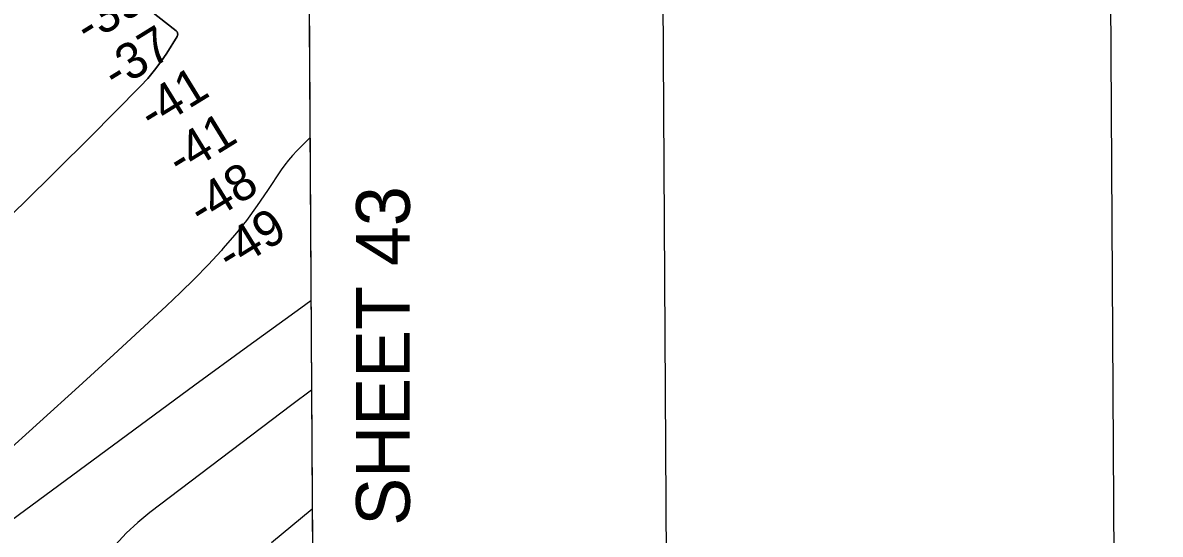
# Model space of a CAD drawing. Extents: x 3477039 to 3515015, y 546746 to 572297.
# Drawn here: x 3512315 to 3514432, y 562010 to 562962 of the extents above; entities that cross this region are included whole.
import ezdxf

# ---------------------------------------------------------------- set-up
doc = ezdxf.new("R2010")
doc.units = 0
for name, color, linetype in [('G-ANNO-NPLT', 7, 'Continuous'), ('V-ANNO-SYMB', 7, 'Continuous'), ('V-ANNO-TEXT', 7, 'Continuous'), ('V-GRID-FRAM', 7, 'Continuous'), ('V-RIVR-RANG', 7, 'Continuous'), ('V-TOPO-DPTH', 7, 'Continuous'), ('V-TOPO-MAJR', 7, 'Continuous'), ('V-TOPO-MINR', 7, 'Continuous')]:
    doc.layers.add(name, color=color, linetype=linetype)

msp = doc.modelspace()

# ---------------------------------------------------------------- linework, layer by layer
at = {"layer": 'G-ANNO-NPLT'}
msp.add_lwpolyline([(3477766, 547329.1), (3514432, 547547.4), (3514288.2, 571713.6), (3477622.2, 571495.4)], close=True, dxfattribs=at)
at = {"layer": 'V-ANNO-SYMB'}
msp.add_lwpolyline([(3480512.4, 547970.5), (3513595, 548167.4), (3513458.6, 571083.6), (3480376, 570886.7), (3480512.4, 547970.5)], dxfattribs=at)
at = {"layer": 'V-GRID-FRAM'}
for points in [[(3481168.5, 570290.2), (3512800, 570478.9), (3512916.4, 552296.1), (3481269, 552107.3), (3481168.5, 570290.2)], [(3512800, 570478.9), (3512916.4, 552296.1), (3481269, 552107.3)]]:
    msp.add_lwpolyline(points, dxfattribs=at)
at = {"layer": 'V-TOPO-DPTH'}
for points in [[(3512846.2, 563258.9), (3512839.2, 563253.8), (3512733.3, 563174.7), (3512525.7, 563015.2), (3512524, 563013.5), (3512522.6, 563010.3), (3512522.7, 563009.2), (3512523.9, 563007.5), (3512600.5, 562947), (3512602.5, 562944.8), (3512603.7, 562940.6), (3512602.6, 562936.4), (3512583.2, 562905.6), (3512572.2, 562889.3), (3512560.4, 562873.5), (3512547.7, 562858.5), (3512534.3, 562844), (3512439.8, 562748.3), (3512378.1, 562686.8), (3512315.9, 562626), (3512252.7, 562566.1)], [(3512252.7, 562566.1), (3512315.9, 562626), (3512378.1, 562686.8), (3512439.8, 562748.3), (3512534.3, 562844), (3512547.7, 562858.5), (3512560.4, 562873.5), (3512572.2, 562889.3), (3512583.2, 562905.6), (3512602.6, 562936.4), (3512603.7, 562940.6), (3512602.5, 562944.8), (3512600.5, 562947), (3512523.9, 563007.5), (3512522.7, 563009.2), (3512522.6, 563010.3), (3512524, 563013.5), (3512525.7, 563015.2), (3512733.3, 563174.7), (3512839.2, 563253.8), (3512846.2, 563258.9), (3512859.9, 561109.4)]]:
    msp.add_lwpolyline(points, dxfattribs=at)
at = {"layer": 'V-TOPO-MAJR'}
msp.add_lwpolyline([(3512849.5, 562747.9), (3512849.5, 562747.8), (3512841.2, 562739.8), (3512833.1, 562731.7), (3512824.9, 562723.6), (3512817, 562715.3), (3512809.5, 562706.6), (3512802.5, 562697.5), (3512796, 562688.1), (3512770.8, 562649.8), (3512751.4, 562621.7), (3512731.2, 562594.2), (3512709.8, 562567.7), (3512687.6, 562541.8), (3512684.6, 562538.5), (3512659.9, 562511.8), (3512634.7, 562485.6), (3512608.8, 562460.1), (3512582.4, 562435.1), (3512491.7, 562351.7), (3512419.5, 562285.5), (3512347, 562219.5), (3512274.3, 562153.8)], dxfattribs=at)
at = {"layer": 'V-TOPO-MINR'}
for points in [[(3512846.2, 563258.9), (3512839.2, 563253.8), (3512733.3, 563174.7), (3512525.7, 563015.2), (3512524, 563013.5), (3512522.6, 563010.3), (3512522.7, 563009.2), (3512523.9, 563007.5), (3512600.5, 562947), (3512602.5, 562944.8), (3512603.7, 562940.6), (3512602.6, 562936.4), (3512583.2, 562905.6), (3512572.2, 562889.3), (3512560.4, 562873.5), (3512547.7, 562858.5), (3512534.3, 562844), (3512439.8, 562748.3), (3512378.1, 562686.8), (3512315.9, 562626), (3512252.7, 562566.1)], [(3512851.4, 562444.8), (3512832.3, 562431.2), (3512733.6, 562359.7), (3512635.2, 562287.8), (3512166.5, 561942.4)], [(3512852.5, 562278.4), (3512815.9, 562251.4), (3512551.4, 562050.7), (3512528.9, 562032.1), (3512507.5, 562012.3), (3512487.8, 561990.8)], [(3512853.9, 562057.2), (3512777.8, 561994.5)]]:
    msp.add_lwpolyline(points, dxfattribs=at)

# ---------------------------------------------------------------- texts
at = {"layer": 'V-ANNO-TEXT'}
msp.add_text('JOINS SHEET 43', height=100, rotation=90, dxfattribs=at).set_placement((3513035.4, 561595.3))
at = {"layer": 'V-RIVR-RANG'}
for s, p in [('-39', (3512436.6, 562920.7)), ('-37', (3512488.4, 562835.1)), ('-41', (3512555.9, 562759.2)), ('-41', (3512608.1, 562674)), ('-48', (3512648, 562581.1)), ('-49', (3512700.9, 562496.2))]:
    msp.add_text(s, height=67, rotation=31.6248, dxfattribs=at).set_placement(p)

doc.saveas('drawing.dxf')
